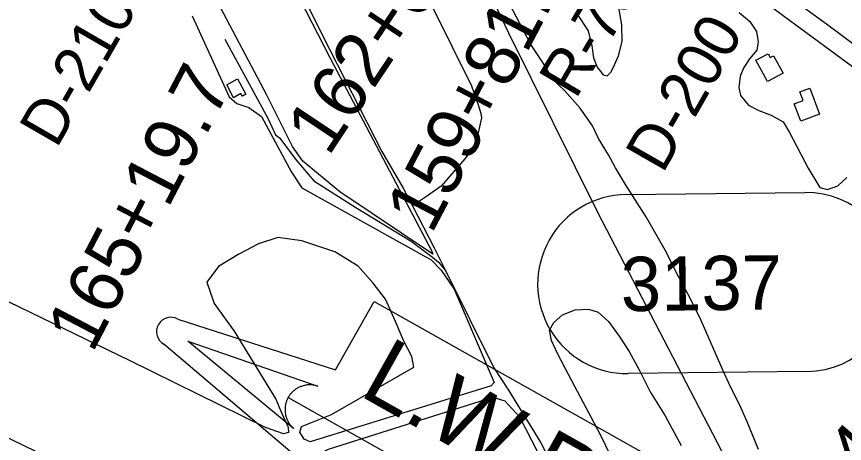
# Model space of a CAD drawing. Extents: x 3683402 to 3721514, y 487807 to 513565.
# Drawn here: x 3716564 to 3718091, y 501598 to 502385 of the extents above; entities that cross this region are included whole.
import ezdxf

# ---------------------------------------------------------------- set-up
doc = ezdxf.new("R2010")
doc.units = 0
for name, color, linetype in [('V-BLDG-OTLN', 7, 'Continuous'), ('V-LEVE-TOET', 7, 'Continuous'), ('V-RIVR-RANG-IDEN', 7, 'Continuous'), ('V-ROAD-CNTR', 7, 'Continuous'), ('V-ROAD-IDEN', 7, 'Continuous'), ('V-SITE-VEGE', 7, 'Continuous'), ('V-SURV-IDEN', 7, 'Continuous'), ('V-TOPO-SHOR', 7, 'Continuous'), ('V-TOPO-WATR-IDEN', 7, 'Continuous')]:
    doc.layers.add(name, color=color, linetype=linetype)

msp = doc.modelspace()

# ---------------------------------------------------------------- linework, layer by layer
at = {"layer": 'V-BLDG-OTLN'}
for points in [[(3717948.7, 502265.2), (3717927.4, 502304.7), (3717949.7, 502316.6), (3717953.5, 502309.5), (3717959.9, 502313), (3717977.3, 502280.6)], [(3716971.4, 502270.2), (3716986.9, 502242), (3716980.2, 502238.2), (3716977.5, 502243), (3716964.2, 502235.6), (3716951.4, 502259.2)], [(3718044.5, 502205), (3718009.9, 502192.3), (3717998.1, 502224.3), (3718014.4, 502230.3), (3718008.5, 502246.4), (3718026.8, 502253.1)]]:
    msp.add_lwpolyline(points, close=True, dxfattribs=at)
at = {"layer": 'V-LEVE-TOET'}
msp.add_lwpolyline([(3716479.4, 503199.5), (3716781.3, 503043.7), (3717063.5, 502898), (3717101.1, 502882), (3717175.4, 502847), (3717239.8, 502820.7), (3717300.7, 502803.5), (3717344.4, 502794.6), (3717402, 502783.5), (3717454.6, 502768.9), (3717505.9, 502753.7), (3717547.6, 502734), (3717586.6, 502707.1), (3717651.8, 502665.1), (3717702.1, 502630.2), (3717764.8, 502585.8), (3717847.5, 502524.7), (3718057.3, 502371.9), (3718296.6, 502193.6)], dxfattribs=at)
at = {"layer": 'V-ROAD-CNTR'}
msp.add_lwpolyline([(3718542.4, 501971.1), (3717807.8, 502511.7), (3717596.9, 502657.1)], dxfattribs=at)
at = {"layer": 'V-ROAD-IDEN'}
for p, q in [((3717687.8, 502057.1), (3718017.8, 502060.9)), ((3717687.8, 502057.1), (3718017.8, 502060.9)), ((3717687.8, 502057.1), (3717687.8, 502057.1)), ((3718021.6, 501731), (3717691.7, 501727.1)), ((3718021.6, 501731), (3717691.7, 501727.1))]:
    msp.add_line(p, q, dxfattribs=at)
for centre, start, end in [((3718019.7, 501896), 270.6668, 90.6668), ((3718019.7, 501896), 270.6668, 90.6668), ((3717689.8, 501892.1), 90.6668, 270.6668), ((3717689.8, 501892.1), 90.6668, 270.6668)]:
    msp.add_arc(centre, 165, start, end, dxfattribs=at)
at = {"layer": 'V-SITE-VEGE'}
for points in [[(3717330.3, 501951.8), (3717331.3, 501947.1), (3717160.3, 502062.1), (3717092, 502118.8), (3717072.5, 502145.4), (3717025.2, 502240), (3716940.6, 502400.7), (3716935.7, 502418), (3716940, 502423.8), (3716958.6, 502433.4), (3716985.5, 502445.1), (3716998.2, 502454.9), (3717003.7, 502463.6), (3717003.9, 502472.5), (3716996.5, 502505.2), (3716987.8, 502536.2), (3716983, 502555.8), (3716982.3, 502575.4), (3716988.4, 502582.9), (3716998, 502587.4), (3717000.9, 502586.2), (3717063.4, 502462.1), (3717142.3, 502308.6)], [(3714935.4, 502389), (3715515.1, 502107.5), (3715843.9, 501941.7), (3716198.9, 501777.7), (3716617.9, 501574.8), (3717087.4, 501340.7), (3717329.7, 501215.6), (3717335.4, 501206), (3717335, 501191.2), (3717329.2, 501173), (3717320.6, 501160.8), (3717310.4, 501152.2), (3717274.3, 501154.3), (3717227.2, 501185.7), (3716799.9, 501390), (3716271.7, 501650.2), (3715942.4, 501820.1), (3715714.5, 501931.2), (3715343.3, 502109.2), (3714893.6, 502336.6), (3714891.9, 502342), (3714923.4, 502395), (3714931.1, 502392.5)], [(3717139, 501587.6), (3717442.4, 501683.8), (3717464, 501677.2), (3717491.1, 501647.5), (3717629.3, 501379.3), (3717620.6, 501368.6), (3717592.5, 501359.7), (3717591.3, 501359.7), (3717548.2, 501375.3), (3717124.3, 501580.7)]]:
    msp.add_lwpolyline(points, close=True, dxfattribs=at)
for points in [[(3717932.3, 501587), (3717910.9, 501638.4), (3717896.9, 501669.9), (3717880.2, 501702.6), (3717866.7, 501732.1), (3717826.2, 501825.2), (3717806.6, 501864.8), (3717784.9, 501905.1), (3717759.7, 501954.4), (3717725.8, 502015), (3717686.6, 502075.8), (3717668.3, 502106.4), (3717655.2, 502130), (3717636.9, 502160.1), (3717625.8, 502183.7), (3717603.4, 502216.5), (3717574.6, 502249), (3717553.4, 502268.6), (3717536.6, 502296.5), (3717512.2, 502333.7), (3717484.9, 502385.2), (3717443.6, 502465), (3717422.5, 502508.4)], [(3717597.7, 502389.2), (3717618.1, 502358.5), (3717624.8, 502331.3), (3717628, 502309), (3717634.4, 502291.9), (3717645.7, 502277.9), (3717653, 502276.1), (3717659.6, 502282.3), (3717664, 502290.7), (3717674.1, 502312.6), (3717680.6, 502339.4), (3717680.3, 502370.1), (3717673.8, 502404.7)], [(3716887.8, 502386.6), (3716955.7, 502237.1), (3716969.9, 502225), (3716992.1, 502217.7), (3717015.8, 502200.9), (3717070.8, 502098.2), (3717090.2, 502069.7), (3717328.7, 501936.6), (3717346.7, 501917.6), (3717371, 501882.9), (3717444.9, 501710.8), (3717439.2, 501704.8), (3717105.2, 501601.4), (3717094.1, 501606.1), (3717086.1, 501619.2), (3717089.1, 501629.8), (3717144.5, 501651.9), (3717296.2, 501738.7), (3717292.8, 501758.9), (3717277.8, 501786.7), (3717262.5, 501823), (3717244.5, 501864.3), (3717221.2, 501894), (3717193.5, 501924.9), (3717150.5, 501951.7), (3717090, 501971.8), (3717045.4, 501977.9), (3717009.8, 501966), (3716973.5, 501947.3), (3716936, 501924.7)], [(3717896.2, 502392.7), (3717915.9, 502375.8), (3717928.1, 502357.5), (3717931.3, 502338.4), (3717928.8, 502323.1), (3717915.7, 502307), (3717904.8, 502291.4), (3717898.5, 502275.2), (3717895.9, 502254.1), (3717898.7, 502239.7), (3717913.6, 502221.9), (3717932.4, 502211.9), (3717955.4, 502203.4), (3717977.3, 502191.2), (3717989, 502171.3), (3718023.8, 502105.9), (3718045.1, 502069.9), (3718059.3, 502066.3), (3718078.6, 502073.2), (3718094.8, 502088.2)], [(3716936, 501924.7), (3716914.5, 501895.6), (3716928.1, 501856.1), (3716965.4, 501805.3), (3717041.7, 501680.2), (3717051.2, 501657.6), (3717061.3, 501636), (3717064.7, 501628.3), (3717065.6, 501618.8), (3717056.1, 501616.1), (3717023.2, 501627.6), (3716773.1, 501750.5), (3716386.3, 501937.8), (3715926.9, 502159.5), (3715517.4, 502364.6)], [(3717658.5, 501577.1), (3717642, 501611.9), (3717629.9, 501634.9), (3717593.5, 501703.1), (3717576.3, 501735.8), (3717561.7, 501764.2), (3717550.2, 501788.3), (3717546.9, 501806.9), (3717554.7, 501821.5), (3717570.4, 501835.4), (3717593.9, 501844.8), (3717618.3, 501845.8), (3717636.7, 501840.6), (3717655.3, 501823.2), (3717675.2, 501796.2), (3717693.6, 501767.7), (3717712.3, 501733.9), (3717732.4, 501693.7), (3717759.8, 501649.1), (3717789.7, 501594.4)]]:
    msp.add_lwpolyline(points, dxfattribs=at)
at = {"layer": 'V-TOPO-SHOR'}
msp.add_line((3717320.1, 502053.5), (3717293.7, 502036.3), dxfattribs=at)
for points in [[(3716822.6, 502933.4), (3716831.5, 502924.7), (3716836, 502912.5), (3716840, 502902.1), (3716843.8, 502885.6), (3716842.9, 502875.4), (3716842.7, 502865.7), (3716845.6, 502860.2), (3716860.9, 502844.6), (3716873.8, 502826.7), (3716893.1, 502802), (3716905.9, 502782.3), (3716929.1, 502740.6), (3716983.9, 502635.1), (3717057.7, 502491.6), (3717127.4, 502351.2), (3717237.6, 502136.5), (3717276.8, 502068.6)], [(3717333.9, 502642.4), (3717471.3, 502355), (3717635.4, 502024.6), (3717863.9, 501584.7), (3717997.9, 501334.4), (3718085.9, 501176.6), (3718085.7, 501168.1), (3718081.2, 501156.1), (3718067.1, 501148.6), (3718026.2, 501135.1), (3717987.7, 501122.2), (3717962.7, 501113.7), (3717935.1, 501102.9), (3717922.9, 501096.6), (3717903.2, 501085), (3717889.1, 501077.5), (3717876.9, 501072.9), (3717861, 501066.7), (3717840.8, 501058.7)], [(3717220.9, 502624.8), (3717402.9, 502257.6), (3717415.7, 502220.5)], [(3716948.2, 502343.7), (3717027.8, 502196.9), (3717041.6, 502166.9), (3717048.7, 502161.3), (3717081, 502119.3), (3717112.1, 502082.2), (3717189.5, 502033), (3717291.5, 501971.1), (3717330.7, 501941.7), (3717341.9, 501932.3), (3717354.9, 501916.8), (3717444.1, 501737.8), (3717470.9, 501696.6), (3717530.8, 501599.4), (3717629.3, 501404.4)], [(3717415.7, 502220.5), (3717420.2, 502206.5), (3717421.2, 502198.6), (3717412.3, 502157.1), (3717403.4, 502139.7), (3717390.3, 502123.1), (3717346.6, 502072.8), (3717320.1, 502053.5)], [(3717276.8, 502068.6), (3717293.7, 502036.3), (3717334, 501958.8), (3717354.9, 501916.8)]]:
    msp.add_lwpolyline(points, dxfattribs=at)
at = {"layer": 'V-TOPO-WATR-IDEN'}
msp.add_line((3717064.8, 501683), (3717719.8, 501315.3), dxfattribs=at)
for points in [[(3716861.5, 501827.5), (3717152.3, 501733.9), (3717223.1, 501860.1), (3717779.9, 501547.5), (3717709.1, 501421.3), (3717949, 501217)], [(3717923.1, 501170.8), (3717614.5, 501274.4), (3717437.1, 501374), (3717361, 501238.5), (3717196.2, 501331.1), (3717272.2, 501466.5), (3717076.1, 501576.6), (3716835.5, 501781.2)]]:
    msp.add_lwpolyline(points, dxfattribs=at)
msp.add_lwpolyline([(3717075.4, 501625.4), (3716879.5, 501786.9), (3717119.5, 501703.9), (3717115.1, 501705.1), (3717110.8, 501705.9), (3717109, 501706.1), (3717107.4, 501706.3), (3717105.5, 501706.3), (3717103.7, 501706.3), (3717102.1, 501706.3), (3717100, 501706.1), (3717097.7, 501705.8), (3717096.4, 501705.6), (3717094.7, 501705.3), (3717092.6, 501704.7), (3717090.9, 501704.2), (3717089.2, 501703.6), (3717088, 501703.2), (3717086.8, 501702.7), (3717085.3, 501702), (3717083.9, 501701.4), (3717082.6, 501700.7), (3717081.5, 501700.1), (3717080, 501699.1), (3717078.5, 501698.1), (3717077.4, 501697.3), (3717076.1, 501696.3), (3717075, 501695.4), (3717074, 501694.6), (3717073.3, 501693.9), (3717072.2, 501692.8), (3717071.1, 501691.7), (3717070.1, 501690.6), (3717069.2, 501689.5), (3717068.3, 501688.4), (3717067.4, 501687.2), (3717066.7, 501686.2), (3717065.8, 501684.7), (3717064.8, 501683), (3717064.4, 501682.4), (3717064, 501681.6), (3717063.5, 501680.6), (3717063.1, 501679.7), (3717062.6, 501678.7), (3717062.3, 501677.8), (3717061.8, 501676.7), (3717061.5, 501675.9), (3717061.1, 501674.7), (3717060.8, 501673.7), (3717060.6, 501672.9), (3717060.1, 501671), (3717059.9, 501669.9), (3717059.7, 501669.2), (3717059.5, 501668), (3717059.3, 501666.9), (3717059.2, 501665.8), (3717059.1, 501664.4), (3717059, 501663.2), (3717058.9, 501662.2), (3717058.9, 501661.3), (3717058.9, 501660.2), (3717058.9, 501659.2), (3717059, 501658), (3717059.1, 501656.8), (3717059.2, 501655.5), (3717059.4, 501654), (3717059.6, 501652.9), (3717059.8, 501651.7), (3717060, 501650.5), (3717060.2, 501649.6), (3717060.5, 501648.6), (3717061, 501647.1), (3717061, 501647), (3717061.3, 501646.1), (3717061.5, 501645.5), (3717061.8, 501644.5), (3717062.3, 501643.3), (3717062.7, 501642.3), (3717063.1, 501641.5), (3717063.6, 501640.4), (3717064.1, 501639.4), (3717064.5, 501638.7), (3717065, 501637.8), (3717065.7, 501636.5), (3717066.2, 501635.8), (3717066.6, 501635.2), (3717066.9, 501634.7), (3717067.4, 501634.1), (3717067.9, 501633.3), (3717068.5, 501632.5), (3717069.1, 501631.8), (3717069.7, 501631), (3717070.6, 501630.1), (3717071.1, 501629.5), (3717071.9, 501628.7), (3717072.9, 501627.7), (3717073.6, 501627), (3717074.2, 501626.4), (3717074.7, 501626), (3717075.1, 501625.6)], close=True, dxfattribs=at)
msp.add_arc((3716848.5, 501804.4), 26.5, 60.6946, 240.6946, dxfattribs=at)

# ---------------------------------------------------------------- texts
at = {"layer": 'V-RIVR-RANG-IDEN'}
for s, rotation, p in [('R-79.0', 59.3572, (3717594.9, 502231.1)), ('D-210', 60.0103, (3716637.5, 502140.3)), ('D-200', 60.1803, (3717755.3, 502093.9))]:
    msp.add_text(s, height=83, rotation=rotation, dxfattribs=at).set_placement(p)
at = {"layer": 'V-ROAD-IDEN'}
msp.add_text('3137', height=100, rotation=0.6668, dxfattribs=at).set_placement((3717678.6, 501842))
at = {"layer": 'V-SURV-IDEN'}
for s, rotation, p in [('169+92.0', 61.7245, (3716389, 502302.7)), ('162+02.5', 56.3121, (3717138.8, 502125.5)), ('159+81.2', 62.2838, (3717328.9, 501982.1)), ('165+19.7', 62.4256, (3716703.3, 501762.8)), ('149+08.4', 49.4789, (3718076.9, 501467.3))]:
    msp.add_text(s, height=100, rotation=rotation, dxfattribs=at).set_placement(p)
at = {"layer": 'V-TOPO-WATR-IDEN'}
msp.add_text('L.W.R.P.', height=124.5, rotation=330.6945, dxfattribs=at).set_placement((3717193, 501688.4))

doc.saveas('drawing.dxf')
